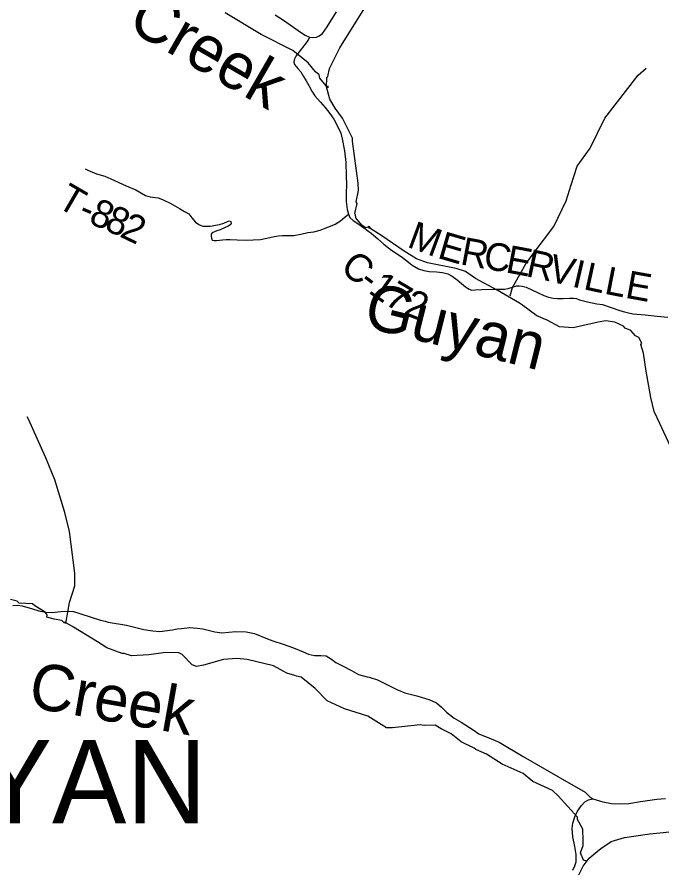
# Model space of a CAD drawing. Extents: x -1.8 to 75.7, y -2 to 25.
# Drawn here: x 3.564 to 4.882, y 15.242 to 16.983 of the extents above; entities that cross this region are included whole.
import ezdxf

# ---------------------------------------------------------------- set-up
doc = ezdxf.new("R2010")
doc.units = 0
for name, color, linetype in [('GM_X_County_Road', 7, 'Continuous'), ('GM_X_County_Road_Text', 7, 'Continuous'), ('GM_X_Minor_River', 7, 'Continuous'), ('GM_X_Minor_River_Text', 7, 'Continuous'), ('GM_X_State_Route', 7, 'Continuous'), ('GM_X_Township_Road', 7, 'Continuous'), ('GM_X_Township_Road_Text', 7, 'Continuous'), ('GM_X_Township_Text', 7, 'Continuous')]:
    doc.layers.add(name, color=color, linetype=linetype)

msp = doc.modelspace()

# ---------------------------------------------------------------- linework, layer by layer
at = {"layer": 'GM_X_County_Road'}
for points in [[(4.1617, 16.9414), (4.1587, 16.9357), (4.1338, 16.903), (4.1306, 16.8975), (4.1297, 16.891)], [(4.1297, 16.891), (4.1296, 16.8907), (4.1311, 16.8859), (4.1374, 16.8778), (4.1439, 16.8704), (4.1491, 16.8615), (4.155, 16.8524), (4.1599, 16.843), (4.1662, 16.831), (4.1721, 16.8219), (4.1841, 16.8087), (4.1938, 16.7975), (4.203, 16.7857), (4.2111, 16.7737), (4.219, 16.7597), (4.2253, 16.7453), (4.2286, 16.7335), (4.233, 16.7093), (4.2357, 16.6851), (4.2367, 16.6583), (4.2369, 16.6395), (4.2363, 16.6229), (4.2367, 16.6054), (4.2385, 16.5893), (4.2414, 16.5794), (4.2442, 16.5727), (4.2505, 16.5664), (4.2601, 16.5607), (4.2725, 16.5519), (4.2873, 16.5407), (4.301, 16.5294), (4.3132, 16.5185), (4.3293, 16.506), (4.3486, 16.4928), (4.3608, 16.4842), (4.3717, 16.4756), (4.3843, 16.4681), (4.3951, 16.4641), (4.4058, 16.4626), (4.4214, 16.4619), (4.4336, 16.4606), (4.4445, 16.4576), (4.4531, 16.4531), (4.4636, 16.4452), (4.4719, 16.4379), (4.4807, 16.4307), (4.488, 16.4262), (4.4931, 16.4244), (4.5011, 16.4249), (4.5139, 16.4255), (4.5366, 16.4259), (4.56, 16.4262), (4.5674, 16.4274), (4.5788, 16.4311), (4.5848, 16.4328), (4.5899, 16.4332), (4.5964, 16.4324), (4.6041, 16.43), (4.6287, 16.4187), (4.6405, 16.4131), (4.6503, 16.4099), (4.6595, 16.408), (4.6681, 16.4071), (4.6797, 16.4071), (4.6929, 16.408), (4.7009, 16.4075), (4.7075, 16.4069), (4.7133, 16.4047), (4.73, 16.4), (4.7491, 16.3964), (4.7604, 16.3945), (4.7763, 16.3893), (4.7977, 16.3818), (4.8054, 16.3795), (4.8134, 16.3777), (4.8225, 16.3758), (4.8474, 16.3735), (4.8724, 16.3711), (4.8936, 16.369)], [(3.5552, 15.7789), (3.5653, 15.7796), (3.5742, 15.7787), (3.5955, 15.772), (3.6085, 15.7684), (3.6228, 15.7657), (3.6354, 15.7646), (3.6535, 15.7671), (3.6674, 15.7677), (3.6793, 15.7666), (3.6923, 15.763), (3.7153, 15.7552), (3.7342, 15.7493), (3.7442, 15.7468)], [(3.7442, 15.7468), (3.75, 15.7453), (3.7877, 15.7386), (3.8228, 15.7303), (3.8412, 15.727), (3.8553, 15.7261), (3.8817, 15.7294), (3.8909, 15.7312), (3.8996, 15.7321), (3.9169, 15.7341), (3.9321, 15.733), (3.9436, 15.7312), (3.968, 15.725), (3.9825, 15.7234), (4.0112, 15.7259), (4.0323, 15.7256), (4.0491, 15.722), (4.0757, 15.7108), (4.0863, 15.7072)], [(4.0863, 15.7072), (4.108, 15.6999), (4.1286, 15.6927), (4.1483, 15.6842), (4.1597, 15.6795), (4.1716, 15.6766), (4.1846, 15.6768), (4.1955, 15.6761), (4.2063, 15.6696), (4.2156, 15.6627), (4.2273, 15.6564), (4.2477, 15.6459), (4.2617, 15.6383), (4.2795, 15.6335)], [(4.2795, 15.6335), (4.2836, 15.6325), (4.3006, 15.6269), (4.3181, 15.6183), (4.3416, 15.6065), (4.3434, 15.6057)], [(4.3434, 15.6057), (4.3566, 15.6004), (4.3812, 15.5942), (4.4074, 15.5865), (4.4211, 15.5798), (4.4314, 15.5711), (4.4415, 15.5608), (4.4572, 15.5489), (4.4717, 15.5408), (4.4959, 15.5247), (4.5078, 15.5169), (4.5329, 15.5063), (4.549, 15.4996), (4.598, 15.4705), (4.6688, 15.4293), (4.7248, 15.397), (4.7348, 15.388), (4.7409, 15.3836)], [(4.6999, 15.2381), (4.704, 15.247), (4.7064, 15.255), (4.7064, 15.2698), (4.704, 15.2864), (4.6997, 15.3063), (4.6984, 15.3231), (4.7, 15.3339), (4.7038, 15.3466), (4.7096, 15.3587), (4.7176, 15.3699), (4.7244, 15.3776), (4.732, 15.3818), (4.7409, 15.3836)], [(4.7409, 15.3836), (4.7612, 15.3777), (4.7787, 15.3744), (4.796, 15.3733), (4.8144, 15.3744), (4.838, 15.3784), (4.8716, 15.3832), (4.8889, 15.3845)]]:
    msp.add_lwpolyline(points, dxfattribs=at)
at = {"layer": 'GM_X_Minor_River'}
for points in [[(4.1972, 16.838), (4.1993, 16.8423), (4.1989, 16.8381), (4.1826, 16.8575), (4.1811, 16.8643), (4.1735, 16.8707), (4.1588, 16.8893), (4.1274, 16.9143), (4.0627, 16.9472), (3.9889, 16.9912)], [(4.8985, 16.1059), (4.8773, 16.1515), (4.8663, 16.1758), (4.8595, 16.2046), (4.8496, 16.2582), (4.8443, 16.2954), (4.8386, 16.3129), (4.8405, 16.3159), (4.8348, 16.3273), (4.8276, 16.3307), (4.8182, 16.3413), (4.8068, 16.3463), (4.8031, 16.3508), (4.7857, 16.3587), (4.7675, 16.3617), (4.7513, 16.359), (4.7002, 16.3468), (4.6726, 16.3494), (4.6473, 16.3626), (4.6261, 16.3713), (4.5951, 16.3948), (4.5909, 16.3974), (4.5448, 16.4243), (4.5009, 16.4481), (4.4801, 16.4622), (4.4616, 16.4686), (4.4026, 16.4802), (4.3803, 16.4881), (4.3553, 16.5037), (4.3092, 16.5351), (4.2869, 16.5495), (4.2835, 16.5548), (4.2812, 16.5525), (4.2838, 16.5514), (4.2816, 16.5518), (4.2831, 16.5537), (4.277, 16.5514), (4.2683, 16.557), (4.2562, 16.5718), (4.2558, 16.5783), (4.2539, 16.5809), (4.2592, 16.6011), (4.257, 16.6049), (4.2615, 16.6277), (4.2607, 16.6433), (4.2493, 16.7292), (4.2493, 16.7349), (4.2292, 16.7762), (4.2137, 16.7967), (4.2031, 16.8149), (4.1966, 16.84), (4.197, 16.8583), (4.1989, 16.8613), (4.2023, 16.8777), (4.2234, 16.9195), (4.2736, 16.9998)], [(4.5719, 16.4125), (4.5765, 16.4294), (4.604, 16.4779), (4.621, 16.5013), (4.6608, 16.5543), (4.6858, 16.6067), (4.6966, 16.6397), (4.7084, 16.6781), (4.7352, 16.7148), (4.7654, 16.7758), (4.8334, 16.8636), (4.8497, 16.8779)], [(3.6632, 15.742), (3.6713, 15.785), (3.6818, 15.8196), (3.6818, 15.845), (3.6708, 15.9308), (3.6614, 15.9691), (3.6408, 16.0362), (3.6228, 16.0812), (3.5874, 16.1605), (3.5846, 16.1652)], [(4.7285, 15.256), (4.7213, 15.2584), (4.7152, 15.2732), (4.7209, 15.2884), (4.7209, 15.2971), (4.7201, 15.3214), (4.7091, 15.3416), (4.7091, 15.3465), (4.6701, 15.3901), (4.658, 15.4007), (4.6179, 15.4192), (4.5983, 15.4352), (4.5555, 15.4544), (4.523, 15.4753), (4.5018, 15.4847), (4.4984, 15.487), (4.4716, 15.5006), (4.4511, 15.5169), (4.4307, 15.5271), (4.4186, 15.5347), (4.3959, 15.5335), (4.3876, 15.535), (4.3309, 15.5288), (4.3192, 15.5288), (4.281, 15.553), (4.233, 15.5681), (4.1978, 15.5843), (4.1732, 15.6097), (4.1444, 15.6328), (4.135, 15.6347), (4.1316, 15.6358), (4.115, 15.6407), (4.0881, 15.6555), (4.034, 15.669), (4.0129, 15.6705), (3.986, 15.6685), (3.9452, 15.6574), (3.9308, 15.6543), (3.9214, 15.6577), (3.9013, 15.679), (3.8942, 15.682), (3.8673, 15.6831), (3.8329, 15.678), (3.7978, 15.6764), (3.7826, 15.6813), (3.7789, 15.6813), (3.7471, 15.6926), (3.7282, 15.7048), (3.6794, 15.7347), (3.6616, 15.7449), (3.6605, 15.743), (3.6552, 15.7487), (3.6397, 15.7513), (3.6249, 15.7554), (3.6253, 15.76), (3.6212, 15.7657), (3.6, 15.7782), (3.5954, 15.7827), (3.5678, 15.7838), (3.564, 15.7883), (3.5501, 15.7913)], [(4.7115, 15.2272), (4.7209, 15.2462), (4.7334, 15.2622), (4.7496, 15.2759), (4.7568, 15.2824), (4.7783, 15.2961), (4.8052, 15.3045), (4.8573, 15.3123), (4.9178, 15.3185)]]:
    msp.add_lwpolyline(points, dxfattribs=at)
at = {"layer": 'GM_X_State_Route'}
msp.add_lwpolyline([(4.0913, 16.9872), (4.1066, 16.9777), (4.1218, 16.9669), (4.1338, 16.9585), (4.1431, 16.9519), (4.1524, 16.946), (4.1617, 16.9414), (4.1686, 16.9406), (4.1758, 16.9416), (4.1811, 16.9441), (4.1881, 16.9494), (4.1976, 16.9629), (4.217, 16.9933)], dxfattribs=at)
at = {"layer": 'GM_X_Township_Road'}
msp.add_lwpolyline([(3.7031, 16.6721), (3.7085, 16.6696), (3.7262, 16.6619), (3.7431, 16.6572), (3.7555, 16.6521), (3.787, 16.6375), (3.8065, 16.6294), (3.8265, 16.618), (3.836, 16.6149), (3.8523, 16.6133), (3.8614, 16.6093), (3.8783, 16.6017), (3.8956, 16.5914), (3.9059, 16.5851), (3.9147, 16.5802), (3.921, 16.5719), (3.9287, 16.5635), (3.935, 16.5582), (3.94, 16.5563), (3.9438, 16.555), (3.9497, 16.5548), (3.9582, 16.5552), (3.9627, 16.556), (3.9696, 16.5572), (3.9777, 16.5586), (3.9862, 16.5611), (3.994, 16.5647), (3.9974, 16.5658), (4.0007, 16.5643), (4.0017, 16.5607), (3.9997, 16.5581), (3.9956, 16.5548), (3.9893, 16.5523), (3.9789, 16.5475), (3.9721, 16.5453), (3.9629, 16.5414), (3.9608, 16.5385), (3.9604, 16.5349), (3.9614, 16.5304), (3.9629, 16.5267), (3.9667, 16.5257), (3.9714, 16.5257), (3.9779, 16.5263), (3.984, 16.5269), (3.9915, 16.5281), (3.9991, 16.5281), (4.0139, 16.5271), (4.0326, 16.5265), (4.0464, 16.5269), (4.0613, 16.5279), (4.0706, 16.53), (4.0869, 16.5334), (4.0977, 16.5355), (4.1062, 16.5361), (4.1198, 16.5357), (4.1298, 16.5361), (4.144, 16.5385), (4.1578, 16.5422), (4.1706, 16.5436), (4.1834, 16.5466), (4.1934, 16.5507), (4.2042, 16.5552), (4.2141, 16.559), (4.2194, 16.5623), (4.2249, 16.566), (4.2345, 16.5739), (4.2414, 16.5794)], dxfattribs=at)

# ---------------------------------------------------------------- texts
at = {"layer": 'GM_X_County_Road_Text'}
for s, rotation, p in [('M', 339.67, (4.359, 16.5134)), ('E', 343.7296, (4.421, 16.4906)), ('R', 349.4099, (4.4678, 16.4773)), ('C', 350.5171, (4.5148, 16.4685)), ('E', 349.3137, (4.5605, 16.4609)), ('R', 347.667, (4.6019, 16.4531)), ('C', 321.9763, (4.2218, 16.4649)), ('V', 347.0302, (4.6473, 16.4431)), ('I', 347.0574, (4.696, 16.4319)), ('L', 347.6943, (4.7195, 16.4265)), ('L', 348.934, (4.7623, 16.4172)), ('-', 322.995, (4.2594, 16.4354)), ('1', 324.6859, (4.2795, 16.4203)), ('E', 349.7491, (4.8049, 16.4089)), ('7', 329.3821, (4.3123, 16.3973)), ('2', 338.7231, (4.3516, 16.3751))]:
    msp.add_text(s, height=0.0568, rotation=rotation, dxfattribs=at).set_placement(p)
at = {"layer": 'GM_X_Minor_River_Text'}
for s, rotation, p in [('Creek', 330.0049, (3.7854, 16.9604)), ('Guyan', 346.0032, (4.2682, 16.3501)), ('Creek', 350.0126, (3.5839, 15.5719))]:
    msp.add_text(s, height=0.09469, rotation=rotation, dxfattribs=at).set_placement(p)
at = {"layer": 'GM_X_Township_Road_Text'}
for s, rotation, p in [('T', 329.8543, (3.6425, 16.5961)), ('8', 336.7416, (3.7077, 16.5622)), ('-', 337.0685, (3.6862, 16.5713)), ('8', 336.3405, (3.7397, 16.5485)), ('2', 334.5195, (3.7713, 16.5346))]:
    msp.add_text(s, height=0.0568, rotation=rotation, dxfattribs=at).set_placement(p)
at = {"layer": 'GM_X_Township_Text'}
msp.add_text('GUYAN', height=0.17045, rotation=0, dxfattribs=at).set_placement((3.1413, 15.3335))

doc.saveas('drawing.dxf')
